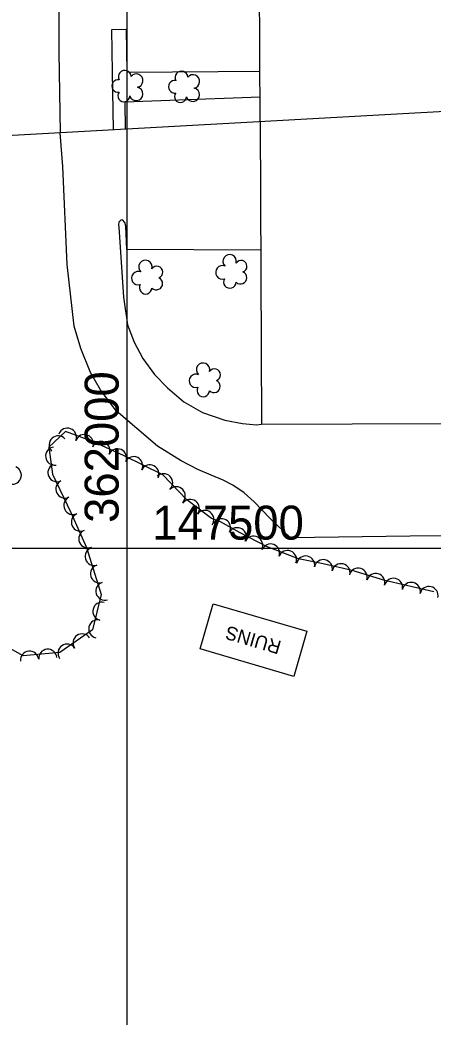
# Model space of a CAD drawing. Extents: x 353423 to 364002, y 127000 to 201942.
# Drawn here: x 361952.6 to 362135.2, y 147292.9 to 147733.2 of the extents above; entities that cross this region are included whole.
import ezdxf

# ---------------------------------------------------------------- set-up
doc = ezdxf.new("R2010")
doc.units = 0
for name, color, linetype in [('E_FEN_Generic', 7, 'Continuous'), ('E_LAND_TreeLine', 7, 'Continuous'), ('E_MISCPROP', 7, 'Continuous'), ('E_RDWY_Gravel', 7, 'Continuous'), ('E_WTR_FlowLine', 7, 'Continuous')]:
    doc.layers.add(name, color=color, linetype=linetype)

msp = doc.modelspace()

# ---------------------------------------------------------------- linework, layer by layer
at = {"layer": 'E_FEN_Generic'}
msp.add_lwpolyline([(362135.56, 147480.7), (362113.91, 147485.71), (362099.48, 147490.11), (362086.65, 147493.04), (362075.71, 147495.3), (362061.57, 147500.77), (362049.97, 147506.69), (362041.33, 147511.61), (362037.26, 147513.08), (362026.31, 147521.3), (362015.71, 147532.3), (361998.46, 147540.94), (361984.35, 147547.17), (361972.84, 147551.5), (361965.34, 147544.51), (361967.02, 147532.6), (361975.2, 147515.74), (361982.06, 147500.28), (361988.47, 147479.53), (361984.77, 147463.86), (361970.31, 147453.96), (361954.03, 147452.36), (361937.75, 147461.5)], dxfattribs=at)
for centre, radius, start, end in [((361998.96, 147708.2), 2.78, 2.305, 210.078), ((362024, 147707.85), 2.78, 2.305, 210.078), ((361996.02, 147704.08), 2.78, 78.982, 279.993), ((362004.03, 147706.42), 2.97, 279.3341, 140.568), ((362021.07, 147703.72), 2.78, 78.982, 279.993), ((362029.07, 147706.07), 2.97, 279.3341, 140.568), ((361998.55, 147699.72), 2.61, 141.6901, 359.6227), ((362004.01, 147700.57), 2.97, 196.9849, 79.9582), ((362029.06, 147700.22), 2.97, 196.9849, 79.9582), ((362023.6, 147699.36), 2.61, 141.6901, 359.6227), ((362008.1, 147624.14), 2.97, 344.0589, 227.0322), ((362045.29, 147626.69), 2.97, 344.0589, 227.0322), ((362050.33, 147624.44), 2.61, 288.7642, 146.6968), ((362004.9, 147619.24), 2.97, 66.4081, 287.642), ((362013.14, 147621.89), 2.61, 288.7642, 146.6968), ((362042.09, 147621.79), 2.97, 66.4081, 287.642), ((362050.09, 147619.4), 2.78, 226.056, 67.0671), ((362012.9, 147616.85), 2.78, 226.056, 67.0671), ((362045.38, 147617.54), 2.78, 149.379, 357.152), ((362008.19, 147614.99), 2.78, 149.379, 357.152), ((362033.57, 147578.78), 2.97, 344.0589, 227.0322), ((362038.62, 147576.53), 2.61, 288.7642, 146.6968), ((362030.38, 147573.87), 2.97, 66.4081, 287.642), ((362038.37, 147571.49), 2.78, 226.056, 67.0671), ((362033.67, 147569.63), 2.78, 149.379, 357.152), ((361973.59, 147548.97), 4.02, 339.3922, 159.3769), ((361969.56, 147545.57), 4.02, 43.0112, 222.9959), ((361981.11, 147546.15), 4.02, 339.3922, 159.3769), ((361988.41, 147543.09), 4.02, 336.1915, 156.1762), ((361968.02, 147540.62), 4.02, 98.03, 278.0147), ((361995.75, 147539.84), 4.02, 336.1915, 156.1762), ((362002.88, 147536.38), 4.02, 333.3736, 153.3582), ((361949.24, 147532.2), 4.02, 247.3319, 67.3166), ((361969.01, 147533.32), 4.02, 115.8984, 295.8831), ((362010.06, 147532.77), 4.02, 333.3736, 153.3582), ((361972.52, 147526.09), 4.02, 115.8984, 295.8831), ((362016.12, 147528.84), 4.02, 313.9621, 133.9468), ((362021.69, 147523.06), 4.02, 313.9621, 133.9468), ((361976.03, 147518.86), 4.02, 115.8984, 295.8831), ((362027.9, 147517.48), 4.02, 323.0959, 143.0806), ((362034.32, 147512.65), 4.02, 323.0959, 143.0806), ((361979.39, 147511.49), 4.02, 113.9316, 293.9163), ((362041.69, 147508.99), 4.02, 330.3149, 150.2996), ((361982.65, 147504.15), 4.02, 113.9316, 293.9163), ((362048.67, 147505.01), 4.02, 330.3149, 150.2996), ((362055.9, 147501.3), 4.02, 332.9603, 152.945), ((361985.47, 147496.38), 4.02, 107.162, 287.1467), ((362063.37, 147497.82), 4.02, 338.8769, 158.8615), ((362070.86, 147494.92), 4.02, 338.8769, 158.8615), ((362078.86, 147492.5), 4.02, 348.3505, 168.3352), ((362086.68, 147490.88), 4.02, 347.1067, 167.0914), ((361987.84, 147488.7), 4.02, 107.162, 287.1467), ((362094.51, 147489.09), 4.02, 347.1067, 167.0914), ((362102.13, 147487.1), 4.02, 343.0811, 163.0658), ((362109.82, 147484.76), 4.02, 343.0811, 163.0658), ((362117.71, 147482.67), 4.02, 346.9657, 166.9504), ((361990.21, 147481.02), 4.02, 107.162, 287.1467), ((362125.54, 147480.86), 4.02, 346.9657, 166.9504), ((362133.37, 147479.05), 4.02, 346.9657, 166.9504), ((361988.88, 147472.12), 4.02, 76.7058, 256.6905), ((361987.03, 147464.3), 4.02, 76.7058, 256.6905), ((361980.11, 147458.12), 4.02, 34.4079, 214.3926), ((361964.92, 147451.32), 4.02, 5.6011, 185.5858), ((361973.48, 147453.59), 4.02, 34.4079, 214.3926), ((361956.92, 147450.53), 4.02, 5.6011, 185.5858)]:
    msp.add_arc(centre, radius, start, end, dxfattribs=at)
at = {"layer": 'E_LAND_TreeLine'}
for p, q in [((362000, 147000), (362000, 149500)), ((362000, 147500), (362000, 149000)), ((362000, 147500), (362000, 149000)), ((362000, 145000), (362000, 148000)), ((358000, 147500), (363000, 147500)), ((359000, 147500), (363000, 147500)), ((360000, 147500), (362000, 147500)), ((361500, 147500), (363000, 147500))]:
    msp.add_line(p, q, dxfattribs=at)
at = {"layer": 'E_MISCPROP'}
for points in [[(361969.59, 147776.73), (361969.81, 147758.24), (361969.84, 147718.95), (361970.38, 147683.36)], [(361993.97, 147684.67), (361993.52, 147710.16), (361993.25, 147729.03), (361999.59, 147729.17), (361999.85, 147710.23), (362040.23, 147710.49), (362058.7, 147710.63)], [(362058.75, 147699.15), (362018.89, 147697.6), (361998.92, 147696.97), (361999.17, 147684.96)], [(362272.71, 147505.44), (362125.04, 147505.34), (362072.16, 147504.5), (362063.22, 147513.09), (362056.16, 147520.38), (362051.7, 147524.34), (362046.72, 147527.79), (362042.42, 147529.94), (362037.15, 147532.16), (362031.21, 147534.68), (362023.94, 147538.53), (362013.38, 147545.07), (361995.14, 147560.62), (361988.23, 147569.94), (361983.89, 147577.49), (361979.62, 147588.12), (361976.65, 147598.01), (361973.49, 147625.28), (361971.57, 147668.57), (361970.38, 147683.36)], [(362059.04, 147631.59), (361999.93, 147631.86), (361999.4, 147642.24), (361998.96, 147643.86), (361998, 147644.99), (361997.21, 147644.8), (361996.36, 147643.9), (361996.23, 147642.72), (361996.27, 147641.7), (361998.42, 147610.88), (362000.17, 147598.63), (362003.04, 147590.96), (362006.89, 147583.74), (362012.08, 147576.6), (362017.78, 147570.78), (362025.04, 147564.64), (362033.31, 147559.94), (362043.21, 147556.51), (362050.94, 147555.01), (362057.22, 147554.49), (362059.35, 147554.8)]]:
    msp.add_lwpolyline(points, dxfattribs=at)
at = {"layer": 'E_RDWY_Gravel'}
msp.add_lwpolyline([(362562.64, 147716.17), (361603.97, 147663.07)], dxfattribs=at)
msp.add_lwpolyline([(362562.64, 147716.17), (361603.97, 147663.07)], dxfattribs=at)
at = {"layer": 'E_WTR_FlowLine'}
for points in [[(362058.8, 147688.26), (362057.93, 147873.84), (362107.85, 147874.07), (362107.53, 147941.97), (362104.9, 147941.96), (362104.78, 147967.79), (362210.24, 147968.29), (362210.36, 147942.64), (362208.49, 147942.63), (362208.81, 147874.14), (362258.24, 147874.37), (362259.07, 147699.36)], [(362058.8, 147688.26), (362059.35, 147554.67), (362259.68, 147555.4), (362259.07, 147699.36)]]:
    msp.add_lwpolyline(points, dxfattribs=at)
msp.add_lwpolyline([(362038.09, 147475.4), (362079.45, 147463.27), (362073.6, 147443.34), (362032.24, 147455.48)], close=True, dxfattribs=at)

# ---------------------------------------------------------------- texts
at = {"layer": 'E_LAND_TreeLine'}
msp.add_text('  362000  ', height=15, rotation=90.0001, dxfattribs=at).set_placement((361996.25, 147500))
msp.add_text('  147500  ', height=15, dxfattribs=at).set_placement((362000, 147503.75))
at = {"layer": 'E_WTR_FlowLine'}
msp.add_text('RUINS', height=6, rotation=163.6438, dxfattribs=at).set_placement((362068.54, 147458.79))

doc.saveas('drawing.dxf')
